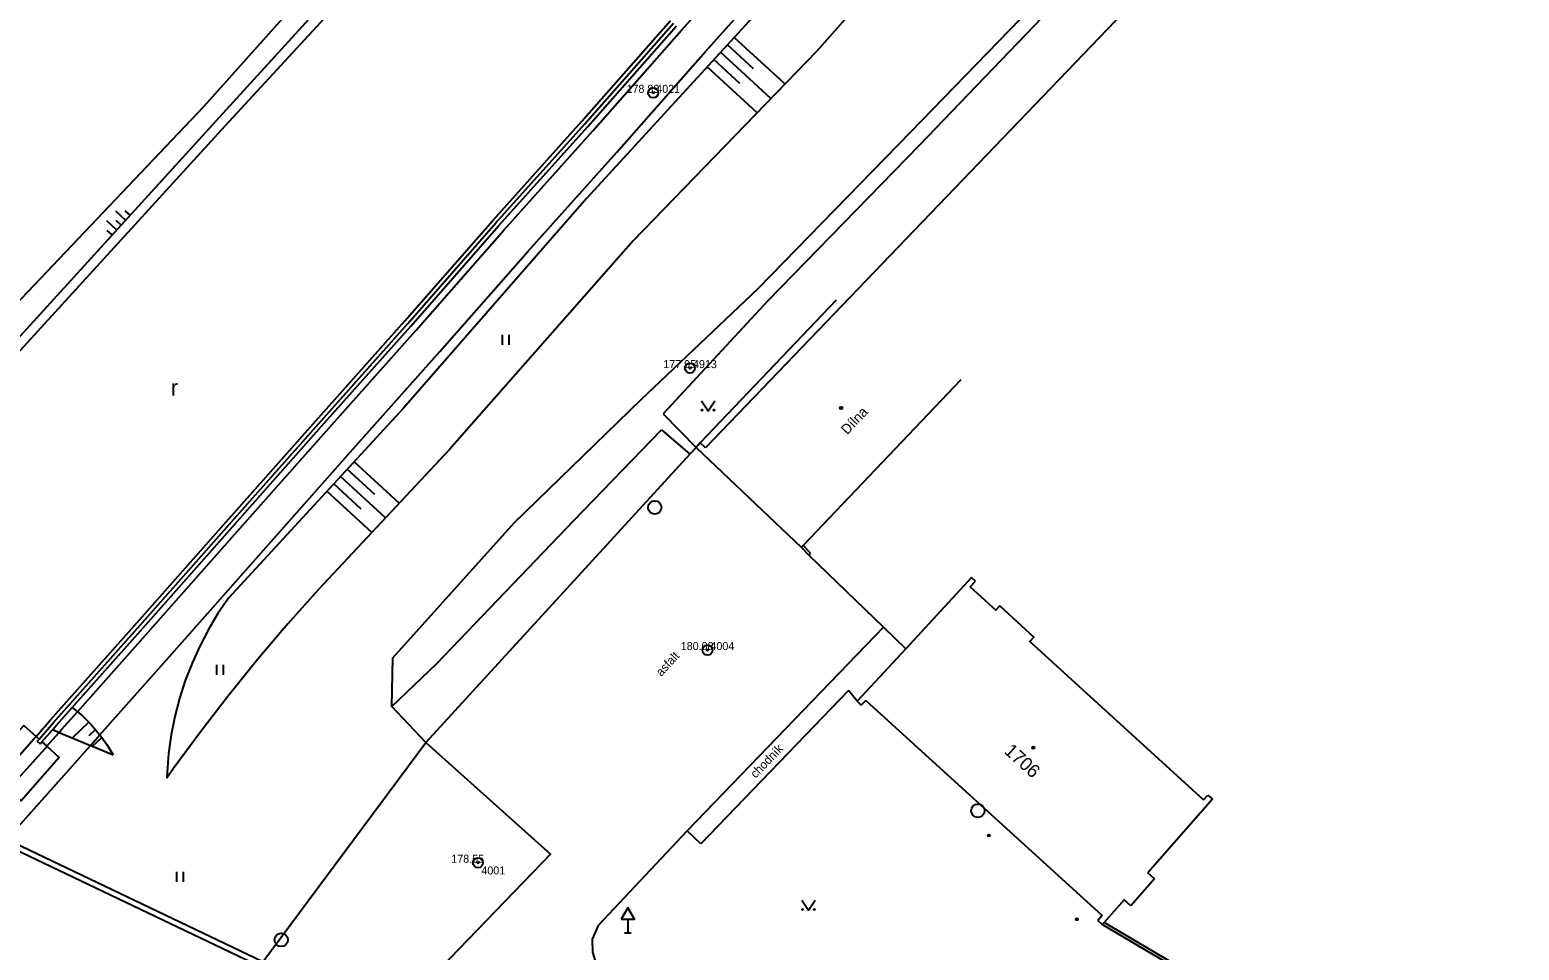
# Model space of a CAD drawing. Extents: x -538441 to -536770, y -1181008 to -1179809.
# Drawn here: x -537869.9 to -537758.3, y -1180273.6 to -1180204.6 of the extents above; entities that cross this region are included whole.
import ezdxf

# ---------------------------------------------------------------- set-up
doc = ezdxf.new("R2010")
doc.units = 0
for name, color, linetype in [('Vrstva 10', 7, 'Continuous'), ('Vrstva 11', 7, 'Continuous'), ('Vrstva 14', 7, 'Continuous'), ('Vrstva 15', 7, 'Continuous'), ('Vrstva 20', 7, 'Continuous'), ('Vrstva 21', 7, 'Continuous'), ('Vrstva 22', 7, 'Continuous'), ('Vrstva 23', 7, 'Continuous'), ('Vrstva 27', 7, 'Continuous'), ('Vrstva 34', 7, 'Continuous'), ('Vrstva 36', 7, 'Continuous'), ('Vrstva 39', 7, 'Continuous'), ('Vrstva 40', 7, 'Continuous'), ('Vrstva 41', 7, 'Continuous'), ('Vrstva 47', 7, 'Continuous'), ('Vrstva 5', 7, 'Continuous'), ('Vrstva 7', 7, 'Continuous'), ('Vrstva 8', 7, 'Continuous')]:
    doc.layers.add(name, color=color, linetype=linetype)

msp = doc.modelspace()

# ---------------------------------------------------------------- linework, layer by layer
at = {"layer": 'Vrstva 10'}
msp.add_line((-537805.95, -1180249.39), (-537820.66, -1180264.65), dxfattribs=at)
for points in [[(-537819.99, -1180235.92), (-537820.463, -1180236.436), (-537840.24, -1180258.03), (-537830.9, -1180266.4), (-537843.94, -1180279.93)], [(-537820.66, -1180264.65), (-537827.33, -1180271.75), (-537827.78, -1180272.77), (-537827.76, -1180273.76), (-537827.35, -1180275.06), (-537826.51, -1180276.08), (-537824.56, -1180277.27), (-537822.35, -1180278.15), (-537799.12, -1180281.76), (-537775.46, -1180285.24), (-537764.84, -1180286.9)]]:
    msp.add_lwpolyline(points, dxfattribs=at)
at = {"layer": 'Vrstva 11'}
for p, q in [((-537821.084, -1180204.665), (-537814.458, -1180197.238)), ((-537819.288, -1180206.257), (-537812.672, -1180198.842)), ((-537803.9, -1180212.27), (-537792.994, -1180201.034)), ((-537792.851, -1180202.463), (-537803.281, -1180213.291)), ((-537828.549, -1180211.477), (-537821.907, -1180203.935)), ((-537827.727, -1180212.208), (-537821.084, -1180204.665)), ((-537825.934, -1180213.803), (-537819.288, -1180206.257)), ((-537835.225, -1180218.906), (-537828.549, -1180211.477)), ((-537834.402, -1180219.636), (-537827.727, -1180212.208)), ((-537815.323, -1180223.982), (-537803.9, -1180212.27)), ((-537832.608, -1180221.23), (-537825.934, -1180213.803)), ((-537803.281, -1180213.291), (-537814.609, -1180224.937)), ((-537841.826, -1180226.429), (-537835.225, -1180218.906)), ((-537841.002, -1180227.157), (-537834.402, -1180219.636)), ((-537839.203, -1180228.746), (-537832.608, -1180221.23)), ((-537824.116, -1180232.328), (-537815.323, -1180223.982)), ((-537814.609, -1180224.937), (-537822.46, -1180233.412)), ((-537848.505, -1180233.939), (-537841.826, -1180226.429)), ((-537847.682, -1180234.669), (-537841.002, -1180227.157)), ((-537845.887, -1180236.262), (-537839.203, -1180228.746)), ((-537833.638, -1180241.563), (-537824.116, -1180232.328)), ((-537855.208, -1180241.505), (-537848.505, -1180233.939)), ((-537854.385, -1180242.235), (-537847.682, -1180234.669)), ((-537829.147, -1180241.403), (-537822.58, -1180234.598)), ((-537822.58, -1180234.598), (-537820.463, -1180236.436)), ((-537852.589, -1180243.826), (-537845.887, -1180236.262)), ((-537861.887, -1180249.038), (-537855.208, -1180241.505)), ((-537842.728, -1180251.686), (-537833.638, -1180241.563)), ((-537839.437, -1180252.117), (-537829.147, -1180241.403)), ((-537861.064, -1180249.768), (-537854.385, -1180242.235)), ((-537859.269, -1180251.361), (-537852.589, -1180243.826)), ((-537868.372, -1180256.341), (-537861.887, -1180249.038)), ((-537866.366, -1180255.739), (-537861.064, -1180249.768)), ((-537864.685, -1180257.46), (-537859.269, -1180251.361)), ((-537842.785, -1180255.328), (-537842.728, -1180251.686)), ((-537842.785, -1180255.328), (-537839.437, -1180252.117)), ((-537808.58, -1180254.15), (-537819.645, -1180265.629)), ((-537807.91, -1180254.95), (-537808.58, -1180254.15)), ((-537840.24, -1180258.03), (-537842.785, -1180255.328)), ((-537868.647, -1180258.318), (-537867.73, -1180257.277)), ((-537871.662, -1180265.309), (-537866.967, -1180260.042)), ((-537819.645, -1180265.629), (-537820.66, -1180264.65))]:
    msp.add_line(p, q, dxfattribs=at)
for points in [[(-537867.73, -1180257.277), (-537867.548, -1180257.07), (-537866.366, -1180255.739)], [(-537872.14, -1180261.061), (-537872.38, -1180260.855), (-537873.34, -1180260.03), (-537870.37, -1180256.77), (-537869.465, -1180257.583), (-537869.242, -1180257.783)], [(-537869.594, -1180257.729), (-537869.465, -1180257.583), (-537868.372, -1180256.341)], [(-537874.99, -1180263.782), (-537872.38, -1180260.855), (-537869.594, -1180257.729)], [(-537874.59, -1180304.227), (-537852.702, -1180274.79), (-537852.459, -1180274.463), (-537840.24, -1180258.03)], [(-537873.943, -1180264.26), (-537871.545, -1180261.571), (-537868.768, -1180258.456), (-537868.647, -1180258.318)], [(-537869.019, -1180257.984), (-537868.647, -1180258.318), (-537867.72, -1180259.15), (-537870.58, -1180262.4), (-537871.545, -1180261.571), (-537871.912, -1180261.256)], [(-537866.967, -1180260.042), (-537865.391, -1180258.255), (-537864.685, -1180257.46)]]:
    msp.add_lwpolyline(points, dxfattribs=at)
at = {"layer": 'Vrstva 14'}
for p, q in [((-537838.9, -1180190.23), (-537856.91, -1180210.4)), ((-537837.37, -1180191.08), (-537856, -1180211.47)), ((-537797.66, -1180191.24), (-537810.98, -1180206.25)), ((-537814.92, -1180202.78), (-537828.2, -1180217.27)), ((-537810.98, -1180206.25), (-537824.72, -1180220.45)), ((-537856.91, -1180210.4), (-537874.06, -1180228.43)), ((-537856, -1180211.47), (-537873.09, -1180230.24)), ((-537828.2, -1180217.27), (-537841.92, -1180232.97)), ((-537824.72, -1180220.45), (-537838.48, -1180236.09)), ((-537841.92, -1180232.97), (-537855.04, -1180247.21)), ((-537838.48, -1180236.09), (-537848.3, -1180246.57))]:
    msp.add_line(p, q, dxfattribs=at)
for points in [[(-537855.04, -1180247.21), (-537855.827, -1180248.37), (-537856.547, -1180249.573), (-537857.197, -1180250.815), (-537857.775, -1180252.092), (-537858.279, -1180253.4), (-537858.707, -1180254.734), (-537859.059, -1180256.091)], [(-537848.3, -1180246.57), (-537850.598, -1180249.157), (-537852.836, -1180251.796)], [(-537852.836, -1180251.796), (-537855.012, -1180254.486), (-537857.125, -1180257.225)], [(-537866.751, -1180255.42), (-537866.366, -1180255.739), (-537866.02, -1180256.025), (-537865.342, -1180256.689), (-537864.723, -1180257.407), (-537864.685, -1180257.46), (-537864.543, -1180257.655), (-537864.167, -1180258.176), (-537863.688, -1180258.969)], [(-537859.059, -1180256.091), (-537859.333, -1180257.466), (-537859.529, -1180258.854), (-537859.644, -1180260.251), (-537859.664, -1180260.7)], [(-537868.216, -1180257.073), (-537867.73, -1180257.277), (-537865.391, -1180258.255), (-537865.226, -1180258.324), (-537863.688, -1180258.969)], [(-537857.125, -1180257.225), (-537859.175, -1180260.013), (-537859.664, -1180260.7)]]:
    msp.add_lwpolyline(points, dxfattribs=at)
at = {"layer": 'Vrstva 15'}
for p, q in [((-537815.697, -1180207.541), (-537817.646, -1180205.754)), ((-537813.337, -1180208.686), (-537817.139, -1180205.202)), ((-537816.711, -1180208.647), (-537818.66, -1180206.86)), ((-537814.381, -1180209.765), (-537818.153, -1180206.307)), ((-537815.424, -1180210.843), (-537819.166, -1180207.413)), ((-537862.754, -1180218.888), (-537863.494, -1180218.215)), ((-537862.418, -1180218.519), (-537862.787, -1180218.182)), ((-537863.428, -1180219.628), (-537864.167, -1180218.954)), ((-537863.091, -1180219.258), (-537863.461, -1180218.921)), ((-537863.764, -1180219.997), (-537864.134, -1180219.661)), ((-537842.246, -1180240.109), (-537845.627, -1180236.993)), ((-537843.271, -1180241.203), (-537846.643, -1180238.096)), ((-537844.075, -1180239.443), (-537846.135, -1180237.545)), ((-537844.297, -1180242.298), (-537847.66, -1180239.2)), ((-537845.091, -1180240.546), (-537847.151, -1180238.648)), ((-537866.727, -1180257.696), (-537865.516, -1180256.508)), ((-537865.478, -1180257.521), (-537865.015, -1180257.068)), ((-537865.226, -1180258.324), (-537864.543, -1180257.655))]:
    msp.add_line(p, q, dxfattribs=at)
at = {"layer": 'Vrstva 20'}
for centre, radius in [((-537798.05, -1180265.01), 0.075), ((-537798.05, -1180265.01), 0.0204), ((-537791.45, -1180271.29), 0.075), ((-537791.45, -1180271.29), 0.0204)]:
    msp.add_circle(centre, radius, dxfattribs=at)
at = {"layer": 'Vrstva 21'}
for centre, radius in [((-537823.205, -1180209.35), 0.375), ((-537823.205, -1180209.35), 0.05), ((-537820.45, -1180229.98), 0.375), ((-537820.45, -1180229.98), 0.05), ((-537819.14, -1180251.11), 0.375), ((-537819.14, -1180251.11), 0.05), ((-537836.34, -1180267.05), 0.375), ((-537836.34, -1180267.05), 0.05)]:
    msp.add_circle(centre, radius, dxfattribs=at)
at = {"layer": 'Vrstva 23'}
for p, q in [((-537855.3, -1180211.82), (-537836.78, -1180191.75)), ((-537872.58, -1180230.75), (-537855.3, -1180211.82))]:
    msp.add_line(p, q, dxfattribs=at)
at = {"layer": 'Vrstva 27'}
for centre in [(-537823.09, -1180240.42), (-537798.87, -1180263.15), (-537851.09, -1180272.83)]:
    msp.add_circle(centre, 0.5, dxfattribs=at)
at = {"layer": 'Vrstva 34'}
for p, q in [((-537825.12, -1180271.282), (-537825.12, -1180272.3)), ((-537825.37, -1180272.3), (-537824.87, -1180272.3))]:
    msp.add_line(p, q, dxfattribs=at)
msp.add_lwpolyline([(-537825.62, -1180271.282), (-537824.62, -1180271.282), (-537825.12, -1180270.416)], close=True, dxfattribs=at)
at = {"layer": 'Vrstva 36'}
for p, q in [((-537834.505, -1180228.225), (-537834.505, -1180227.475)), ((-537834.005, -1180228.225), (-537834.005, -1180227.475)), ((-537855.903, -1180252.971), (-537855.903, -1180252.221)), ((-537855.403, -1180252.971), (-537855.403, -1180252.221)), ((-537858.916, -1180268.473), (-537858.916, -1180267.723)), ((-537858.416, -1180268.473), (-537858.416, -1180267.723))]:
    msp.add_line(p, q, dxfattribs=at)
for points in [[(-537819.592, -1180232.43), (-537819.092, -1180233.18), (-537818.592, -1180232.43)], [(-537812.069, -1180269.852), (-537811.569, -1180270.602), (-537811.069, -1180269.852)]]:
    msp.add_lwpolyline(points, dxfattribs=at)
for centre in [(-537819.542, -1180233.13), (-537818.643, -1180233.13), (-537812.019, -1180270.552), (-537811.12, -1180270.552)]:
    msp.add_circle(centre, 0.05, dxfattribs=at)
at = {"layer": 'Vrstva 39'}
for centre, radius in [((-537809.12, -1180232.97), 0.09), ((-537809.12, -1180232.97), 0.0398), ((-537794.72, -1180258.42), 0.09), ((-537794.72, -1180258.42), 0.0398)]:
    msp.add_circle(centre, radius, dxfattribs=at)
at = {"layer": 'Vrstva 5'}
for p, q in [((-537758.298, -1180172.409), (-537819.295, -1180235.955)), ((-537819.99, -1180235.92), (-537812.1, -1180243.42)), ((-537819.295, -1180235.955), (-537819.676, -1180235.589)), ((-537799.445, -1180246.363), (-537799.056, -1180245.941)), ((-537799.056, -1180245.941), (-537799.35, -1180245.67)), ((-537807.262, -1180254.881), (-537807.61, -1180255.24)), ((-537807.262, -1180254.881), (-537789.55, -1180271.014)), ((-537781.299, -1180262.29), (-537786.137, -1180267.796)), ((-537781.962, -1180262.347), (-537781.645, -1180261.986)), ((-537781.645, -1180261.986), (-537781.299, -1180262.29)), ((-537785.626, -1180268.245), (-537787.402, -1180270.266)), ((-537785.626, -1180268.245), (-537786.137, -1180267.796)), ((-537787.402, -1180270.266), (-537787.913, -1180269.817)), ((-537789.55, -1180271.014), (-537789.88, -1180271.39)), ((-537789.55, -1180271.68), (-537789.88, -1180271.39))]:
    msp.add_line(p, q, dxfattribs=at)
for points in [[(-537809.5, -1180224.885), (-537819.676, -1180235.589), (-537819.99, -1180235.92)], [(-537800.153, -1180230.853), (-537811.962, -1180243.275), (-537812.1, -1180243.42)], [(-537799.35, -1180245.67), (-537804.273, -1180251.007), (-537807.91, -1180254.95), (-537807.61, -1180255.24)], [(-537799.445, -1180246.363), (-537797.522, -1180248.127), (-537797.222, -1180247.807), (-537794.672, -1180250.137), (-537794.972, -1180250.457), (-537781.962, -1180262.347)], [(-537787.913, -1180269.817), (-537789.416, -1180271.527), (-537789.55, -1180271.68)]]:
    msp.add_lwpolyline(points, dxfattribs=at)
at = {"layer": 'Vrstva 7'}
for p, q in [((-537828.325, -1180211.676), (-537821.683, -1180204.134)), ((-537828.101, -1180211.875), (-537821.459, -1180204.333)), ((-537835.001, -1180219.105), (-537828.325, -1180211.676)), ((-537834.777, -1180219.304), (-537828.101, -1180211.875)), ((-537841.601, -1180226.628), (-537835.001, -1180219.105)), ((-537841.376, -1180226.827), (-537834.777, -1180219.304)), ((-537848.281, -1180234.138), (-537841.601, -1180226.628)), ((-537848.057, -1180234.337), (-537841.376, -1180226.827)), ((-537822.46, -1180233.412), (-537819.99, -1180235.92)), ((-537854.983, -1180241.704), (-537848.281, -1180234.138)), ((-537854.758, -1180241.903), (-537848.057, -1180234.337)), ((-537861.663, -1180249.237), (-537854.983, -1180241.704)), ((-537861.439, -1180249.436), (-537854.758, -1180241.903)), ((-537811.55, -1180243.99), (-537812.1, -1180243.42)), ((-537811.406, -1180243.851), (-537811.962, -1180243.275)), ((-537811.55, -1180243.99), (-537811.406, -1180243.851)), ((-537868.147, -1180256.54), (-537861.663, -1180249.237)), ((-537866.751, -1180255.42), (-537861.439, -1180249.436)), ((-537867.922, -1180256.739), (-537866.751, -1180255.42)), ((-537869.369, -1180257.927), (-537869.144, -1180258.126)), ((-537768.13, -1180284.28), (-537789.55, -1180271.68)), ((-537768.029, -1180284.108), (-537789.416, -1180271.527))]:
    msp.add_line(p, q, dxfattribs=at)
for points in [[(-537869.369, -1180257.927), (-537869.242, -1180257.783), (-537868.147, -1180256.54)], [(-537869.144, -1180258.126), (-537869.019, -1180257.984), (-537868.216, -1180257.073), (-537867.922, -1180256.739)], [(-537845.92, -1180277.58), (-537852.459, -1180274.463), (-537871.662, -1180265.309), (-537872.12, -1180265.09)], [(-537872.286, -1180265.454), (-537852.702, -1180274.79), (-537846.535, -1180277.73)]]:
    msp.add_lwpolyline(points, dxfattribs=at)
at = {"layer": 'Vrstva 8'}
msp.add_lwpolyline([(-537811.55, -1180243.99), (-537805.95, -1180249.39), (-537804.273, -1180251.007)], dxfattribs=at)

# ---------------------------------------------------------------- texts
at = {"layer": 'Vrstva 22'}
for s, p in [('178 89 ', (-537825.205, -1180209.35)), ('177 95 ', (-537822.45, -1180229.98)), ('180.08 ', (-537821.14, -1180251.11)), ('178.55 ', (-537838.34, -1180267.05))]:
    msp.add_text(s, height=0.6, dxfattribs=at).set_placement(p)
at = {"layer": 'Vrstva 23'}
for s, p in [(' 4021', (-537823.205, -1180209.35)), (' 4913', (-537820.45, -1180229.98)), (' 4004', (-537819.14, -1180251.11)), ('4001', (-537836.086, -1180267.926))]:
    msp.add_text(s, height=0.6, dxfattribs=at).set_placement(p)
at = {"layer": 'Vrstva 36'}
msp.add_text('r', height=1.2, dxfattribs=at).set_placement((-537859.351, -1180232.033))
at = {"layer": 'Vrstva 40'}
for s, rotation, p in [('asfalt', 47.51421, (-537822.599, -1180253.127)), ('chodník', 46.05207, (-537815.534, -1180260.757))]:
    msp.add_text(s, height=0.65, rotation=rotation, dxfattribs=at).set_placement(p)
at = {"layer": 'Vrstva 41'}
msp.add_text('Dílna', height=0.75, rotation=46.4488, dxfattribs=at).set_placement((-537808.667, -1180235.016))
at = {"layer": 'Vrstva 47'}
msp.add_text('1706', height=1, rotation=317.67113, dxfattribs=at).set_placement((-537796.971, -1180258.768))

doc.saveas('drawing.dxf')
